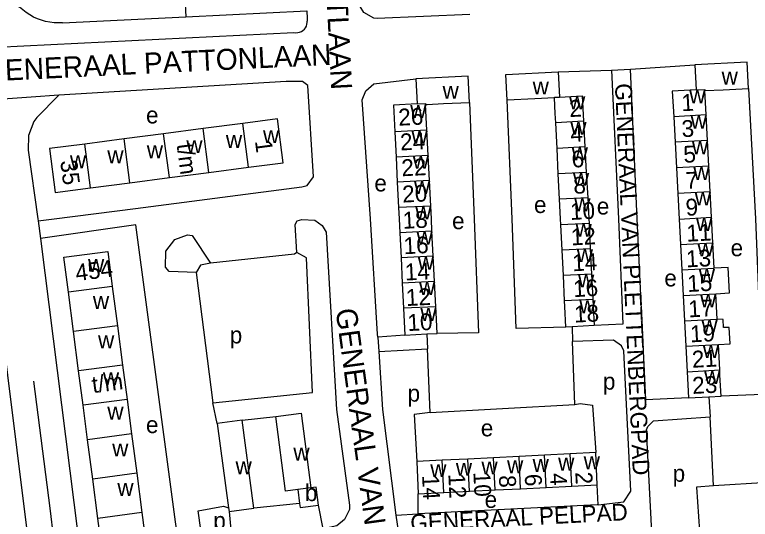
# Model space of a CAD drawing. Extents: x 159294 to 161936, y 384538 to 386517.
# Drawn here: x 161214 to 161388.8, y 385628.5 to 385748.5 of the extents above; entities that cross this region are included whole.
import ezdxf

# ---------------------------------------------------------------- set-up
doc = ezdxf.new("R2010")
doc.units = 0
for name, color, linetype in [('BLT_Basislijn', 7, 'Continuous'), ('BLT_Bebouwing', 7, 'Continuous'), ('BLT_Centroide', 7, 'Continuous'), ('BLT_Huisnummer', 7, 'Continuous'), ('BLT_Huisnummer_ tussenligend', 7, 'Continuous'), ('BLT_Huisnummer_reeks', 7, 'Continuous'), ('BLT_Onderverdeling_panden', 7, 'Continuous'), ('BLT_Straatnaam', 7, 'Continuous'), ('BLT_Straatnaam_verkleind', 7, 'Continuous')]:
    doc.layers.add(name, color=color, linetype=linetype)

msp = doc.modelspace()

# ---------------------------------------------------------------- linework, layer by layer
at = {"layer": 'BLT_Basislijn'}
for p, q in [((161253.61, 385766.95), (161254.64, 385748.06)), ((161254.64, 385748.06), (161283.39, 385749.49)), ((161283.39, 385749.49), (161283.48, 385747.67)), ((161225.35, 385746.64), (161254.64, 385748.06)), ((161283.48, 385747.67), (161283.47, 385747.02)), ((161216.11, 385741.15), (161280.34, 385744.33)), ((161207.6, 385740.65), (161216.11, 385741.15)), ((161343.12, 385734.96), (161355.82, 385735.33)), ((161355.82, 385735.33), (161360.28, 385735.56)), ((161360.28, 385735.56), (161375.58, 385736.61)), ((161278.45, 385732.64), (161224.45, 385729.39)), ((161282.35, 385732.61), (161278.45, 385732.64)), ((161283.61, 385731.67), (161282.35, 385732.61)), ((161284.98, 385709.97), (161283.61, 385731.67)), ((161224.45, 385729.39), (161219.2, 385724.05)), ((161218.54, 385723.11), (161217.26, 385719.84)), ((161219.2, 385724.05), (161218.54, 385723.11)), ((161217.26, 385719.84), (161217.15, 385716.32)), ((161217.15, 385716.32), (161219.49, 385700)), ((161283.47, 385707.91), (161284.98, 385709.97)), ((161242.7, 385702.43), (161282.19, 385707.56)), ((161282.19, 385707.56), (161283.47, 385707.91)), ((161223.38, 385700), (161242.7, 385702.43)), ((161219.49, 385700), (161219.55, 385699.52)), ((161219.55, 385699.52), (161223.38, 385700)), ((161219.55, 385699.52), (161220.08, 385695.33)), ((161220.08, 385695.33), (161230.33, 385614.58)), ((161257.13, 385687.24), (161261.03, 385656.19)), ((161346.49, 385674.32), (161346.56, 385670.83)), ((161306.71, 385672.34), (161300.25, 385671.87)), ((161311.91, 385672.6), (161312.08, 385669.1)), ((161300.25, 385671.87), (161300.49, 385668.43)), ((161347.07, 385655.83), (161346.56, 385670.83)), ((161300.49, 385668.43), (161312.08, 385669.1)), ((161312.71, 385653.96), (161312.08, 385669.1)), ((161378.96, 385657.66), (161379.24, 385652.88)), ((161262.1, 385651.3), (161261.03, 385656.19)), ((161312.71, 385653.96), (161347.07, 385655.83)), ((161268.06, 385652.09), (161276.02, 385652.96)), ((161380.08, 385636.52), (161379.24, 385652.88)), ((161414.31, 385638.51), (161380.08, 385636.52)), ((161352.6, 385632), (161352.42, 385636.71)), ((161309.89, 385629.8), (161309.89, 385634.59)), ((161281.66, 385632.3), (161270.82, 385631.16)), ((161304.58, 385629.49), (161309.89, 385629.8)), ((161304.58, 385629.49), (161305.23, 385624.64))]:
    msp.add_line(p, q, dxfattribs=at)
for points in [[(161225.35, 385746.64), (161224.33, 385746.59), (161223.32, 385746.63), (161222.3, 385746.74), (161221.3, 385746.93), (161220.32, 385747.21), (161219.36, 385747.55), (161218.43, 385747.97), (161217.54, 385748.47), (161216.69, 385749.03), (161215.89, 385749.66), (161215.13, 385750.34), (161214.44, 385751.09), (161213.8, 385751.88), (161213.23, 385752.73), (161212.73, 385753.61), (161212.44, 385754.21)], [(161322.16, 385748.62), (161300.11, 385747.61), (161299.31, 385747.72), (161296.92, 385749.04), (161295.17, 385751.9)], [(161280.34, 385744.33), (161280.79, 385744.26), (161281.24, 385744.28), (161281.68, 385744.37), (161282.09, 385744.54), (161282.48, 385744.78), (161282.81, 385745.08), (161283.08, 385745.43), (161283.29, 385745.84), (161283.42, 385746.27), (161283.48, 385746.71), (161283.47, 385747.02)], [(161355.82, 385735.33), (161357.47, 385700), (161358.47, 385674.92), (161351.67, 385674.59)], [(161374.12, 385657.4), (161363.94, 385656.92), (161361.93, 385700), (161360.28, 385735.56)], [(161300.25, 385671.87), (161300.2, 385672.52), (161298.52, 385700), (161296.56, 385728.31), (161297.38, 385730.46), (161299.31, 385732.1), (161309.32, 385733.29)], [(161388.36, 385731.02), (161389.99, 385700), (161391.68, 385658.18), (161381.85, 385657.81)], [(161224.45, 385729.39), (161217.89, 385728.96), (161203.47, 385727.87)], [(161344.98, 385674.24), (161333.14, 385673.9), (161332.22, 385700), (161331.01, 385728.18)], [(161322.02, 385727.69), (161323.15, 385700), (161324.16, 385672.88), (161314.36, 385672.73)], [(161235.39, 385483.35), (161216.77, 385627.15), (161205.68, 385715.72)], [(161253.54, 385617.89), (161242.77, 385698.57), (161220.08, 385695.33)], [(161281.04, 385691.96), (161280.61, 385698.62), (161281.06, 385699.5), (161282.18, 385699.85), (161285.26, 385699.66), (161287.01, 385698.39), (161287.96, 385696.8), (161290.43, 385654.66), (161293.53, 385631.92), (161293.53, 385630.87), (161292.37, 385628.47), (161290.51, 385626.94), (161287.26, 385626.3), (161286.14, 385631.91)], [(161257.13, 385687.24), (161250.66, 385687.45), (161249.83, 385688.52), (161249.86, 385692.28), (161252.03, 385695.11), (161255.05, 385696.16), (161256.13, 385695.99), (161260.52, 385689.42)], [(161281.04, 385691.96), (161280.48, 385691.57), (161260.52, 385689.42)], [(161261.03, 385656.19), (161284.77, 385658.67), (161283.35, 385690.75), (161281.04, 385691.96)], [(161260.52, 385689.42), (161258.13, 385688.97), (161257.13, 385687.24)], [(161352.6, 385632), (161358.73, 385632.71), (161360.42, 385635.26), (161358.74, 385668.59), (161358.18, 385669.76), (161356.28, 385671.16), (161346.56, 385670.83)], [(161300.49, 385668.43), (161301.37, 385654.66), (161304.58, 385629.49)], [(161244.7, 385466.94), (161242.31, 385480.34), (161240.59, 385492.75), (161225.02, 385609.26), (161222.41, 385631.2), (161218.48, 385661.41)], [(161347.07, 385655.83), (161348.33, 385656.06), (161351.28, 385655.64), (161352.04, 385644.38)], [(161312.71, 385653.96), (161308.87, 385653.44), (161309.51, 385642.26)], [(161377.03, 385613.45), (161368.11, 385613.08), (161367.15, 385613.44), (161365.96, 385614.86), (161364.16, 385649.8), (161364.4, 385650.62), (161365.79, 385651.92), (161379.24, 385652.88)], [(161380.08, 385636.52), (161375.98, 385636.15), (161376.69, 385625.68)], [(161264.95, 385630.39), (161265.61, 385623.4), (161261.42, 385623.26), (161260.21, 385623.62), (161258.23, 385626.04), (161257.54, 385630.51), (161263.6, 385631.66), (161264.75, 385631.23)], [(161352.6, 385632), (161352.4, 385631.98), (161309.89, 385629.8)]]:
    msp.add_lwpolyline(points, dxfattribs=at)
at = {"layer": 'BLT_Bebouwing'}
for p, q in [((161375.58, 385736.61), (161375.89, 385730.67)), ((161343.12, 385734.96), (161343.42, 385728.96)), ((161309.32, 385733.29), (161309.62, 385727.3)), ((161378.31, 385724.69), (161378, 385730.47)), ((161311.94, 385721.04), (161311.63, 385727.19)), ((161378.63, 385718.6), (161378.31, 385724.69)), ((161349.18, 385723.18), (161349.5, 385717.09)), ((161370.58, 385724.28), (161370.9, 385718.19)), ((161258.76, 385721.46), (161249.37, 385720.23)), ((161268.18, 385722.69), (161258.76, 385721.46)), ((161342.86, 385716.74), (161342.56, 385722.83)), ((161249.37, 385720.23), (161240, 385719.01)), ((161304.29, 385720.65), (161304.59, 385714.66)), ((161312.24, 385715.04), (161311.94, 385721.04)), ((161240, 385719.01), (161230.6, 385717.78)), ((161370.9, 385718.19), (161371.23, 385712.1)), ((161378.95, 385712.51), (161378.63, 385718.6)), ((161343.16, 385710.69), (161342.86, 385716.74)), ((161349.5, 385717.09), (161349.82, 385711.04)), ((161304.59, 385714.66), (161304.89, 385708.74)), ((161312.53, 385709.13), (161312.24, 385715.04)), ((161379.27, 385706.42), (161378.95, 385712.51)), ((161250.73, 385709.79), (161260.12, 385711.02)), ((161260.12, 385711.02), (161269.54, 385712.25)), ((161343.46, 385704.65), (161343.16, 385710.69)), ((161349.82, 385711.04), (161350.14, 385705)), ((161371.23, 385712.1), (161371.55, 385706.01)), ((161241.36, 385708.57), (161250.73, 385709.79)), ((161312.84, 385703.04), (161312.53, 385709.13)), ((161231.96, 385707.34), (161241.36, 385708.57)), ((161304.89, 385708.74), (161305.19, 385702.65)), ((161379.92, 385694.3), (161379.6, 385700.35)), ((161344.06, 385692.54), (161343.76, 385698.57)), ((161350.46, 385698.9), (161350.75, 385692.87)), ((161371.87, 385699.94), (161372.19, 385693.89)), ((161313.44, 385691.07), (161313.14, 385697.07)), ((161305.49, 385696.68), (161305.79, 385690.69)), ((161372.19, 385693.89), (161372.51, 385687.84)), ((161380.24, 385688.24), (161379.92, 385694.3)), ((161344.36, 385686.5), (161344.06, 385692.54)), ((161350.75, 385692.87), (161351.05, 385686.83)), ((161305.79, 385690.69), (161306.09, 385684.7)), ((161313.74, 385685.08), (161313.44, 385691.07)), ((161344.66, 385680.47), (161344.36, 385686.5)), ((161351.05, 385686.83), (161351.34, 385680.8)), ((161372.51, 385687.84), (161372.83, 385681.78)), ((161306.09, 385684.7), (161306.39, 385678.71)), ((161314.04, 385679.09), (161313.74, 385685.08)), ((161237.16, 385683.88), (161238.38, 385674.55)), ((161227.94, 385673.19), (161226.72, 385682.52)), ((161372.83, 385681.78), (161373.15, 385675.73)), ((161380.88, 385676.14), (161380.56, 385682.19)), ((161306.39, 385678.71), (161306.71, 385672.34)), ((161373.15, 385675.73), (161373.47, 385669.68)), ((161238.38, 385674.55), (161239.61, 385665.18)), ((161346.49, 385674.32), (161344.98, 385674.24)), ((161351.67, 385674.59), (161346.49, 385674.32)), ((161229.17, 385663.81), (161227.94, 385673.19)), ((161306.71, 385672.34), (161311.91, 385672.6)), ((161311.91, 385672.6), (161314.36, 385672.73)), ((161373.47, 385669.68), (161373.79, 385663.63)), ((161381.52, 385664.04), (161381.2, 385670.09)), ((161230.23, 385655.64), (161229.17, 385663.81)), ((161239.61, 385665.18), (161240.68, 385657)), ((161373.79, 385663.63), (161374.12, 385657.4)), ((161240.68, 385657), (161241.74, 385648.83)), ((161374.12, 385657.4), (161378.96, 385657.66)), ((161378.96, 385657.66), (161381.85, 385657.81)), ((161231.3, 385647.46), (161230.23, 385655.64)), ((161268.06, 385652.09), (161262.1, 385651.3)), ((161262.1, 385651.3), (161264.75, 385631.23)), ((161270.82, 385631.16), (161268.06, 385652.09)), ((161241.74, 385648.83), (161242.97, 385639.47)), ((161232.53, 385638.1), (161231.3, 385647.46)), ((161352.04, 385644.38), (161345.97, 385644.08)), ((161352.42, 385636.71), (161352.04, 385644.38)), ((161315.59, 385642.56), (161309.51, 385642.26)), ((161321.66, 385642.86), (161315.59, 385642.56)), ((161327.74, 385643.17), (161321.66, 385642.86)), ((161333.82, 385643.47), (161327.74, 385643.17)), ((161339.89, 385643.77), (161333.82, 385643.47)), ((161345.97, 385644.08), (161339.89, 385643.77)), ((161309.51, 385642.26), (161309.89, 385634.59)), ((161242.97, 385639.47), (161244.19, 385630.11)), ((161233.75, 385628.74), (161232.53, 385638.1)), ((161281.23, 385635.59), (161281.66, 385632.3)), ((161328.12, 385635.5), (161334.2, 385635.8)), ((161334.2, 385635.8), (161340.27, 385636.1)), ((161340.27, 385636.1), (161346.35, 385636.41)), ((161346.35, 385636.41), (161352.42, 385636.71)), ((161309.89, 385634.59), (161315.97, 385634.89)), ((161315.97, 385634.89), (161322.05, 385635.19)), ((161322.05, 385635.19), (161328.12, 385635.5)), ((161264.75, 385631.23), (161264.95, 385630.39)), ((161264.95, 385630.39), (161270.82, 385631.16))]:
    msp.add_line(p, q, dxfattribs=at)
for points in [[(161388.36, 385731.02), (161388.03, 385737.27), (161375.58, 385736.61)], [(161322.02, 385727.69), (161321.71, 385733.91), (161309.32, 385733.29)], [(161331.01, 385728.18), (161330.71, 385734.34), (161343.12, 385734.96)], [(161375.89, 385730.67), (161370.26, 385730.37), (161370.58, 385724.28)], [(161378, 385730.47), (161382.31, 385730.7), (161388.36, 385731.02)], [(161342.25, 385728.74), (161337.57, 385728.51), (161331.01, 385728.18)], [(161342.56, 385722.83), (161342.45, 385725.07), (161342.25, 385728.74)], [(161343.42, 385728.96), (161348.86, 385729.25), (161349.18, 385723.18)], [(161309.62, 385727.3), (161303.97, 385727.02), (161304.29, 385720.65)], [(161311.63, 385727.19), (161311.75, 385727.18), (161312.03, 385727.19), (161315.88, 385727.39), (161322.02, 385727.69)], [(161269.54, 385712.25), (161277.77, 385713.32), (161276.4, 385723.76), (161268.18, 385722.69)], [(161230.6, 385717.78), (161222.22, 385716.69), (161223.58, 385706.24), (161231.96, 385707.34)], [(161371.55, 385706.01), (161371.87, 385699.94)], [(161379.6, 385700.35), (161379.27, 385706.42)], [(161343.76, 385698.57), (161343.69, 385700), (161343.46, 385704.65)], [(161350.14, 385705), (161350.4, 385700), (161350.46, 385698.9)], [(161305.19, 385702.65), (161305.32, 385700), (161305.49, 385696.68)], [(161313.14, 385697.07), (161312.99, 385700), (161312.84, 385703.04)], [(161226.72, 385682.52), (161225.63, 385690.88), (161236.07, 385692.24), (161237.16, 385683.88)], [(161380.56, 385682.19), (161383.84, 385682.37), (161383.52, 385688.42), (161380.24, 385688.24)], [(161344.98, 385674.24), (161344.73, 385679.14), (161344.66, 385680.47)], [(161351.34, 385680.8), (161351.42, 385679.25), (161351.67, 385674.59)], [(161314.36, 385672.73), (161314.11, 385677.72), (161314.04, 385679.09)], [(161381.2, 385670.09), (161384, 385670.24), (161383.8, 385674.18), (161382.42, 385674.11), (161382.32, 385676.01), (161380.88, 385676.14)], [(161381.85, 385657.81), (161381.58, 385662.81), (161381.52, 385664.04)], [(161276.02, 385652.96), (161282.03, 385653.75), (161284.36, 385636)], [(161281.23, 385635.59), (161278.36, 385635.22), (161276.02, 385652.96)], [(161286.14, 385631.91), (161285.58, 385636.16), (161284.36, 385636)], [(161281.66, 385632.3), (161281.79, 385631.34), (161286.14, 385631.91)], [(161244.19, 385630.11), (161245.28, 385621.76), (161234.84, 385620.4), (161233.75, 385628.74)]]:
    msp.add_lwpolyline(points, dxfattribs=at)
at = {"layer": 'BLT_Onderverdeling_panden'}
for p, q in [((161378.31, 385724.69), (161370.58, 385724.28)), ((161349.18, 385723.18), (161342.56, 385722.83)), ((161260.12, 385711.02), (161258.76, 385721.46)), ((161269.54, 385712.25), (161268.18, 385722.69)), ((161250.73, 385709.79), (161249.37, 385720.23)), ((161311.94, 385721.04), (161304.29, 385720.65)), ((161231.96, 385707.34), (161230.6, 385717.78)), ((161241.36, 385708.57), (161240, 385719.01)), ((161378.63, 385718.6), (161370.9, 385718.19)), ((161349.5, 385717.09), (161342.86, 385716.74)), ((161312.24, 385715.04), (161304.59, 385714.66)), ((161378.95, 385712.51), (161371.23, 385712.1)), ((161349.82, 385711.04), (161343.16, 385710.69)), ((161312.53, 385709.13), (161304.89, 385708.74)), ((161379.27, 385706.42), (161371.55, 385706.01)), ((161350.14, 385705), (161343.46, 385704.65)), ((161312.84, 385703.04), (161305.19, 385702.65)), ((161371.87, 385699.94), (161379.6, 385700.35)), ((161350.46, 385698.9), (161343.76, 385698.57)), ((161313.14, 385697.07), (161305.49, 385696.68)), ((161372.19, 385693.89), (161379.92, 385694.3)), ((161350.75, 385692.87), (161344.06, 385692.54)), ((161313.44, 385691.07), (161305.79, 385690.69)), ((161372.51, 385687.84), (161380.24, 385688.24)), ((161351.05, 385686.83), (161344.36, 385686.5)), ((161313.74, 385685.08), (161306.09, 385684.7)), ((161237.16, 385683.88), (161226.72, 385682.52)), ((161372.83, 385681.78), (161380.56, 385682.19)), ((161351.34, 385680.8), (161344.66, 385680.47)), ((161314.04, 385679.09), (161306.39, 385678.71)), ((161373.15, 385675.73), (161380.88, 385676.14)), ((161238.38, 385674.55), (161227.94, 385673.19)), ((161373.47, 385669.68), (161381.2, 385670.09)), ((161239.61, 385665.18), (161229.17, 385663.81)), ((161373.79, 385663.63), (161381.52, 385664.04)), ((161240.68, 385657), (161230.23, 385655.64)), ((161241.74, 385648.83), (161231.3, 385647.46)), ((161315.97, 385634.89), (161315.59, 385642.56)), ((161322.05, 385635.19), (161321.66, 385642.86)), ((161328.12, 385635.5), (161327.74, 385643.17)), ((161334.2, 385635.8), (161333.82, 385643.47)), ((161340.27, 385636.1), (161339.89, 385643.77)), ((161346.35, 385636.41), (161345.97, 385644.08)), ((161242.97, 385639.47), (161232.53, 385638.1)), ((161284.36, 385636), (161281.23, 385635.59)), ((161244.19, 385630.11), (161233.75, 385628.74))]:
    msp.add_line(p, q, dxfattribs=at)
for points in [[(161375.89, 385730.67), (161377.98, 385730.78), (161378, 385730.47)], [(161342.25, 385728.74), (161342.24, 385728.91), (161343.42, 385728.96)], [(161309.62, 385727.3), (161311.62, 385727.4), (161311.63, 385727.19)]]:
    msp.add_lwpolyline(points, dxfattribs=at)

# ---------------------------------------------------------------- texts
at = {"layer": 'BLT_Centroide'}
for s, p in [('w', (161381.97, 385731.88)), ('w', (161337.06, 385729.56)), ('w', (161315.66, 385728.53)), ('w', (161374.28, 385727.47)), ('w', (161345.71, 385726.03)), ('w', (161307.96, 385723.97)), ('e', (161245.18, 385722.67)), ('w', (161346.02, 385719.97)), ('w', (161374.61, 385721.44)), ('w', (161264.16, 385716.84)), ('w', (161272.97, 385718)), ('w', (161308.26, 385717.84)), ('w', (161254.75, 385715.62)), ('w', (161374.92, 385715.34)), ('w', (161235.98, 385713.17)), ('w', (161245.36, 385714.41)), ('w', (161346.34, 385713.91)), ('w', (161227.09, 385712.02)), ('w', (161308.56, 385711.91)), ('w', (161346.64, 385707.84)), ('w', (161375.25, 385709.25)), ('e', (161299.45, 385706.5)), ('w', (161308.86, 385705.88)), ('w', (161375.58, 385703.19)), ('e', (161337.39, 385701.37)), ('w', (161346.95, 385701.78)), ('e', (161352.31, 385701.01)), ('w', (161309.16, 385699.84)), ('e', (161317.91, 385697.52)), ('w', (161347.26, 385695.72)), ('w', (161375.89, 385697.12)), ('w', (161309.46, 385693.88)), ('w', (161376.22, 385691.06)), ('e', (161384.11, 385691.1)), ('w', (161347.55, 385689.69)), ('w', (161231.39, 385687.38)), ('w', (161309.76, 385687.88)), ('w', (161376.53, 385685)), ('w', (161347.85, 385683.66)), ('e', (161368.36, 385683.91)), ('w', (161310.06, 385681.91)), ('w', (161232.55, 385678.53)), ('w', (161376.86, 385678.97)), ('w', (161348.16, 385677.53)), ('w', (161310.37, 385675.72)), ('w', (161377.17, 385672.91)), ('w', (161233.77, 385669.19)), ('p', (161265.07, 385670.36)), ('w', (161377.5, 385666.88)), ('w', (161377.82, 385660.72)), ('w', (161234.92, 385660.41)), ('p', (161353.76, 385659.36)), ('p', (161307.34, 385656.51)), ('w', (161235.98, 385652.22)), ('e', (161245.17, 385649.03)), ('e', (161324.74, 385648.26)), ('w', (161237.13, 385643.47)), ('w', (161280.19, 385642.48)), ('w', (161330.97, 385639.48)), ('w', (161337.05, 385639.78)), ('w', (161343.12, 385640.09)), ('w', (161349.19, 385640.41)), ('w', (161266.45, 385639.23)), ('w', (161312.73, 385638.56)), ('w', (161318.81, 385638.88)), ('w', (161324.89, 385639.19)), ('p', (161370.34, 385637.46)), ('w', (161238.36, 385634.09)), ('b', (161282.95, 385632.85)), ('e', (161325.65, 385631.24)), ('p', (161261.16, 385626.24))]:
    msp.add_text(s, height=4, dxfattribs=at).set_placement(p)
at = {"layer": 'BLT_Huisnummer'}
for s, rotation, p in [('2', 3.023, (161345.83, 385724.18)), ('1', 3.0303, (161372.51, 385725.57)), ('26', 2.8669, (161305.23, 385722.13)), ('6', 3.023, (161346.42, 385712.16)), ('5', 3.0303, (161373, 385713.31)), ('22', 2.8669, (161305.96, 385710.1)), ('10', 3.023, (161346.04, 385699.71)), ('9', 3.0303, (161373.51, 385700.7)), ('18', 2.8669, (161306.27, 385697.61)), ('14', 3.023, (161346.58, 385687.51)), ('13', 3.0303, (161373.61, 385688.43)), ('14', 2.8669, (161306.77, 385685.31)), ('18', 3.023, (161347, 385675.3)), ('17', 3.0303, (161374.15, 385676.54)), ('10', 2.8669, (161307.4, 385673.29)), ('23', 3.0303, (161375.1, 385658.34)), ('10', 272.8583, (161322.97, 385639.74)), ('6', 272.8583, (161335.17, 385639.24)), ('2', 272.8583, (161347.2, 385639.73)), ('14', 272.8583, (161310.78, 385639))]:
    msp.add_text(s, height=4, rotation=rotation, dxfattribs=at).set_placement(p)
at = {"layer": 'BLT_Huisnummer_ tussenligend'}
for s, rotation, p in [('3', 3.0303, (161372.56, 385719.4)), ('4', 3.023, (161346.12, 385718.23)), ('24', 2.8669, (161305.65, 385716.24)), ('7', 3.0303, (161373.48, 385707.07)), ('8', 3.023, (161346.83, 385705.92)), ('20', 2.8669, (161306.17, 385703.85)), ('11', 3.0303, (161373.7, 385694.54)), ('12', 3.023, (161346.25, 385693.66)), ('16', 2.8669, (161306.48, 385691.56)), ('15', 3.0303, (161373.91, 385682.58)), ('16', 3.023, (161346.78, 385681.36)), ('12', 2.8669, (161307.02, 385679.24)), ('19', 3.0303, (161374.56, 385670.6)), ('21', 3.0303, (161375.02, 385664.56)), ('4', 272.8583, (161341.16, 385639.44)), ('12', 272.8583, (161317.02, 385639.33)), ('8', 272.8583, (161329.03, 385638.93))]:
    msp.add_text(s, height=4, rotation=rotation, dxfattribs=at).set_placement(p)
at = {"layer": 'BLT_Huisnummer_reeks'}
for s, rotation, p in [('t/m', 277.4354, (161252.45, 385717.68)), ('1', 277.4361, (161271.06, 385718.48)), ('35', 277.4422, (161224.78, 385713.73)), ('454', 7.4523, (161228.65, 385685.15)), ('t/m', 7.4463, (161232.57, 385658.53))]:
    msp.add_text(s, height=4, rotation=rotation, dxfattribs=at).set_placement(p)
at = {"layer": 'BLT_Straatnaam'}
for s, rotation, p in [('GENERAAL VAN VOORST TOT VOORSTLAAN', 272.9404, (161281.78, 385875.26)), ('GENERAAL PATTONLAAN', 2.7841, (161206.58, 385732.61)), ('GENERAAL PATTONLAAN', 2.7841, (161206.58, 385732.61)), ('GENERAAL VAN DER DUYNLAAN', 277.7352, (161290.21, 385678.39))]:
    msp.add_text(s, height=5, rotation=rotation, dxfattribs=at).set_placement(p)
at = {"layer": 'BLT_Straatnaam_verkleind'}
for s, rotation, p in [('GENERAAL VAN PLETTENBERGPAD', 272.6286, (161356.62, 385732.13)), ('GENERAAL PELPAD', 2.9961, (161308.1, 385625.64))]:
    msp.add_text(s, height=4, rotation=rotation, dxfattribs=at).set_placement(p)

doc.saveas('drawing.dxf')
